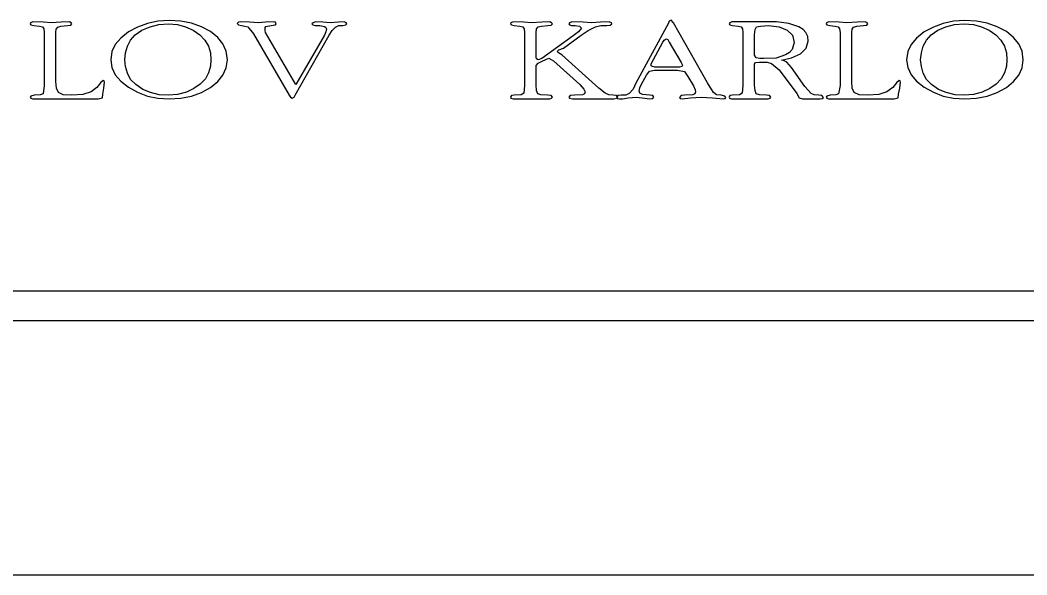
# Model space of a CAD drawing. Extents: x -866693 to -866303, y -1041966 to -1040244.
# Drawn here: x -866395.75 to -866384.41, y -1041642.86 to -1041636.61 of the extents above; entities that cross this region are included whole.
import ezdxf

# ---------------------------------------------------------------- set-up
doc = ezdxf.new("R2010")
doc.units = 0
doc.layers.add('Tabulka', color=7, linetype='Continuous')

msp = doc.modelspace()

# ---------------------------------------------------------------- linework, layer by layer
at = {"layer": 'Tabulka'}
for p, q in [((-866366.718, -1041639.662), (-866404.081, -1041639.662)), ((-866404.081, -1041639.993), (-866366.718, -1041639.993)), ((-866431.466, -1041642.862), (-866338.717, -1041642.862))]:
    msp.add_line(p, q, dxfattribs=at)
for points in [[(-866394.8, -1041637.307), (-866394.805, -1041637.294), (-866394.817, -1041637.29), (-866394.846, -1041637.315), (-866394.887, -1041637.369), (-866394.953, -1041637.418), (-866395.044, -1041637.447), (-866395.168, -1041637.455), (-866395.267, -1041637.451), (-866395.321, -1041637.426), (-866395.341, -1041637.377), (-866395.35, -1041637.302), (-866395.35, -1041636.782), (-866395.35, -1041636.749), (-866395.346, -1041636.712), (-866395.329, -1041636.687), (-866395.292, -1041636.675), (-866395.218, -1041636.671), (-866395.18, -1041636.667), (-866395.168, -1041636.65), (-866395.176, -1041636.638), (-866395.197, -1041636.629), (-866395.288, -1041636.633), (-866395.403, -1041636.638), (-866395.49, -1041636.633), (-866395.61, -1041636.629), (-866395.635, -1041636.638), (-866395.639, -1041636.65), (-866395.63, -1041636.662), (-866395.597, -1041636.671), (-866395.535, -1041636.675), (-866395.502, -1041636.683), (-866395.486, -1041636.708), (-866395.482, -1041636.749), (-866395.482, -1041636.782), (-866395.482, -1041637.344), (-866395.494, -1041637.439), (-866395.527, -1041637.451), (-866395.593, -1041637.455), (-866395.63, -1041637.464), (-866395.639, -1041637.476), (-866395.63, -1041637.488), (-866395.61, -1041637.497), (-866395.515, -1041637.497), (-866395.42, -1041637.497), (-866395.184, -1041637.497), (-866394.871, -1041637.497), (-866394.825, -1041637.484), (-866394.821, -1041637.443), (-866394.809, -1041637.377)], [(-866393.417, -1041637.055), (-866393.429, -1041636.96), (-866393.467, -1041636.877), (-866393.524, -1041636.803), (-866393.607, -1041636.737), (-866393.71, -1041636.683), (-866393.822, -1041636.642), (-866393.941, -1041636.621), (-866394.074, -1041636.613), (-866394.202, -1041636.621), (-866394.317, -1041636.646), (-866394.429, -1041636.687), (-866394.532, -1041636.741), (-866394.619, -1041636.811), (-866394.681, -1041636.885), (-866394.718, -1041636.964), (-866394.73, -1041637.055), (-866394.718, -1041637.141), (-866394.681, -1041637.224), (-866394.619, -1041637.298), (-866394.532, -1041637.364), (-866394.429, -1041637.422), (-866394.317, -1041637.464), (-866394.202, -1041637.488), (-866394.074, -1041637.497), (-866393.941, -1041637.488), (-866393.822, -1041637.464), (-866393.71, -1041637.426), (-866393.607, -1041637.369), (-866393.524, -1041637.302), (-866393.467, -1041637.228), (-866393.429, -1041637.146)], [(-866393.603, -1041637.055), (-866393.607, -1041637.129), (-866393.628, -1041637.203), (-866393.665, -1041637.269), (-866393.723, -1041637.331), (-866393.793, -1041637.381), (-866393.879, -1041637.422), (-866393.979, -1041637.447), (-866394.082, -1041637.455), (-866394.185, -1041637.451), (-866394.284, -1041637.426), (-866394.371, -1041637.389), (-866394.449, -1041637.336), (-866394.507, -1041637.278), (-866394.544, -1041637.208), (-866394.565, -1041637.133), (-866394.573, -1041637.055), (-866394.565, -1041636.976), (-866394.544, -1041636.902), (-866394.507, -1041636.836), (-866394.454, -1041636.774), (-866394.379, -1041636.72), (-866394.288, -1041636.683), (-866394.189, -1041636.658), (-866394.082, -1041636.65), (-866393.979, -1041636.658), (-866393.888, -1041636.683), (-866393.801, -1041636.72), (-866393.727, -1041636.774), (-866393.669, -1041636.836), (-866393.628, -1041636.902), (-866393.607, -1041636.976)], [(-866392.071, -1041636.65), (-866392.079, -1041636.638), (-866392.1, -1041636.629), (-866392.166, -1041636.633), (-866392.257, -1041636.638), (-866392.339, -1041636.633), (-866392.422, -1041636.629), (-866392.451, -1041636.638), (-866392.463, -1041636.65), (-866392.455, -1041636.662), (-866392.426, -1041636.671), (-866392.376, -1041636.671), (-866392.323, -1041636.679), (-866392.306, -1041636.691), (-866392.298, -1041636.708), (-866392.306, -1041636.741), (-866392.323, -1041636.778), (-866392.645, -1041637.336), (-866392.987, -1041636.749), (-866392.992, -1041636.724), (-866392.992, -1041636.691), (-866392.983, -1041636.679), (-866392.963, -1041636.675), (-866392.901, -1041636.667), (-866392.876, -1041636.662), (-866392.868, -1041636.65), (-866392.876, -1041636.633), (-866392.901, -1041636.629), (-866392.987, -1041636.633), (-866393.07, -1041636.638), (-866393.169, -1041636.633), (-866393.268, -1041636.629), (-866393.293, -1041636.633), (-866393.305, -1041636.646), (-866393.293, -1041636.662), (-866393.256, -1041636.671), (-866393.219, -1041636.675), (-866393.186, -1041636.683), (-866393.124, -1041636.762), (-866392.719, -1041637.455), (-866392.707, -1041637.476), (-866392.686, -1041637.488), (-866392.665, -1041637.476), (-866392.653, -1041637.455), (-866392.269, -1041636.778), (-866392.236, -1041636.724), (-866392.199, -1041636.687), (-866392.162, -1041636.671), (-866392.116, -1041636.671), (-866392.083, -1041636.662)], [(-866387.797, -1041637.48), (-866387.809, -1041637.464), (-866387.85, -1041637.455), (-866387.904, -1041637.451), (-866387.937, -1041637.426), (-866388.007, -1041637.315), (-866388.387, -1041636.638), (-866388.416, -1041636.609), (-866388.437, -1041636.621), (-866388.445, -1041636.642), (-866388.812, -1041637.319), (-866388.845, -1041637.385), (-866388.887, -1041637.435), (-866388.924, -1041637.455), (-866388.978, -1041637.455), (-866389.015, -1041637.459), (-866389.031, -1041637.476), (-866389.023, -1041637.492), (-866388.998, -1041637.497), (-866388.965, -1041637.497), (-866388.899, -1041637.484), (-866388.808, -1041637.476), (-866388.742, -1041637.484), (-866388.655, -1041637.497), (-866388.622, -1041637.492), (-866388.61, -1041637.476), (-866388.622, -1041637.459), (-866388.655, -1041637.455), (-866388.738, -1041637.447), (-866388.767, -1041637.431), (-866388.775, -1041637.41), (-866388.767, -1041637.373), (-866388.75, -1041637.331), (-866388.693, -1041637.228), (-866388.66, -1041637.183), (-866388.602, -1041637.174), (-866388.342, -1041637.174), (-866388.263, -1041637.187), (-866388.226, -1041637.245), (-866388.164, -1041637.348), (-866388.143, -1041637.393), (-866388.139, -1041637.418), (-866388.148, -1041637.439), (-866388.172, -1041637.451), (-866388.263, -1041637.455), (-866388.304, -1041637.459), (-866388.321, -1041637.48), (-866388.313, -1041637.492), (-866388.292, -1041637.497), (-866388.197, -1041637.484), (-866388.077, -1041637.476), (-866387.949, -1041637.484), (-866387.825, -1041637.497), (-866387.805, -1041637.492)], [(-866386.698, -1041637.48), (-866386.715, -1041637.459), (-866386.752, -1041637.455), (-866386.805, -1041637.451), (-866386.838, -1041637.435), (-866386.909, -1041637.356), (-866387.057, -1041637.141), (-866387.111, -1041637.084), (-866387.14, -1041637.067), (-866387.173, -1041637.059), (-866387.057, -1041637.034), (-866386.958, -1041636.989), (-866386.892, -1041636.923), (-866386.871, -1041636.844), (-866386.876, -1041636.795), (-866386.896, -1041636.749), (-866386.929, -1041636.716), (-866386.975, -1041636.683), (-866387.09, -1041636.646), (-866387.227, -1041636.629), (-866387.363, -1041636.629), (-866387.549, -1041636.629), (-866387.627, -1041636.629), (-866387.73, -1041636.629), (-866387.755, -1041636.638), (-866387.763, -1041636.65), (-866387.755, -1041636.662), (-866387.722, -1041636.671), (-866387.66, -1041636.675), (-866387.627, -1041636.683), (-866387.611, -1041636.708), (-866387.607, -1041636.753), (-866387.607, -1041636.782), (-866387.607, -1041637.344), (-866387.615, -1041637.431), (-866387.644, -1041637.451), (-866387.722, -1041637.455), (-866387.755, -1041637.459), (-866387.763, -1041637.476), (-866387.759, -1041637.488), (-866387.735, -1041637.497), (-866387.644, -1041637.497), (-866387.528, -1041637.497), (-866387.441, -1041637.497), (-866387.322, -1041637.497), (-866387.301, -1041637.488), (-866387.293, -1041637.476), (-866387.305, -1041637.459), (-866387.342, -1041637.455), (-866387.421, -1041637.451), (-866387.458, -1041637.439), (-866387.47, -1041637.402), (-866387.474, -1041637.34), (-866387.474, -1041637.121), (-866387.474, -1041637.104), (-866387.466, -1041637.088), (-866387.421, -1041637.084), (-866387.334, -1041637.084), (-866387.284, -1041637.096), (-866387.198, -1041637.17), (-866386.999, -1041637.435), (-866386.971, -1041637.484), (-866386.933, -1041637.497), (-866386.735, -1041637.497), (-866386.706, -1041637.492)], [(-866385.831, -1041637.307), (-866385.835, -1041637.294), (-866385.847, -1041637.29), (-866385.876, -1041637.315), (-866385.918, -1041637.369), (-866385.984, -1041637.418), (-866386.074, -1041637.447), (-866386.198, -1041637.455), (-866386.297, -1041637.451), (-866386.351, -1041637.426), (-866386.376, -1041637.377), (-866386.38, -1041637.302), (-866386.38, -1041636.782), (-866386.38, -1041636.749), (-866386.376, -1041636.712), (-866386.359, -1041636.687), (-866386.322, -1041636.675), (-866386.248, -1041636.671), (-866386.211, -1041636.667), (-866386.198, -1041636.65), (-866386.207, -1041636.638), (-866386.227, -1041636.629), (-866386.318, -1041636.633), (-866386.434, -1041636.638), (-866386.52, -1041636.633), (-866386.64, -1041636.629), (-866386.665, -1041636.638), (-866386.669, -1041636.65), (-866386.661, -1041636.662), (-866386.628, -1041636.671), (-866386.566, -1041636.675), (-866386.533, -1041636.683), (-866386.516, -1041636.708), (-866386.512, -1041636.749), (-866386.512, -1041636.782), (-866386.512, -1041637.344), (-866386.529, -1041637.439), (-866386.558, -1041637.451), (-866386.624, -1041637.455), (-866386.661, -1041637.464), (-866386.669, -1041637.476), (-866386.661, -1041637.488), (-866386.64, -1041637.497), (-866386.545, -1041637.497), (-866386.45, -1041637.497), (-866386.215, -1041637.497), (-866385.901, -1041637.497), (-866385.856, -1041637.484), (-866385.851, -1041637.443), (-866385.839, -1041637.377)], [(-866384.447, -1041637.055), (-866384.46, -1041636.96), (-866384.497, -1041636.877), (-866384.555, -1041636.803), (-866384.637, -1041636.737), (-866384.741, -1041636.683), (-866384.852, -1041636.642), (-866384.972, -1041636.621), (-866385.104, -1041636.613), (-866385.232, -1041636.621), (-866385.348, -1041636.646), (-866385.459, -1041636.687), (-866385.562, -1041636.741), (-866385.649, -1041636.811), (-866385.711, -1041636.885), (-866385.748, -1041636.964), (-866385.761, -1041637.055), (-866385.748, -1041637.141), (-866385.711, -1041637.224), (-866385.649, -1041637.298), (-866385.562, -1041637.364), (-866385.459, -1041637.422), (-866385.348, -1041637.464), (-866385.232, -1041637.488), (-866385.104, -1041637.497), (-866384.972, -1041637.488), (-866384.852, -1041637.464), (-866384.741, -1041637.426), (-866384.637, -1041637.369), (-866384.555, -1041637.302), (-866384.497, -1041637.228), (-866384.46, -1041637.146)], [(-866384.633, -1041637.055), (-866384.637, -1041637.129), (-866384.658, -1041637.203), (-866384.695, -1041637.269), (-866384.753, -1041637.331), (-866384.823, -1041637.381), (-866384.91, -1041637.422), (-866385.009, -1041637.447), (-866385.112, -1041637.455), (-866385.215, -1041637.451), (-866385.315, -1041637.426), (-866385.401, -1041637.389), (-866385.48, -1041637.336), (-866385.538, -1041637.278), (-866385.575, -1041637.208), (-866385.595, -1041637.133), (-866385.604, -1041637.055), (-866385.595, -1041636.976), (-866385.575, -1041636.902), (-866385.538, -1041636.836), (-866385.484, -1041636.774), (-866385.41, -1041636.72), (-866385.319, -1041636.683), (-866385.22, -1041636.658), (-866385.112, -1041636.65), (-866385.009, -1041636.658), (-866384.918, -1041636.683), (-866384.831, -1041636.72), (-866384.757, -1041636.774), (-866384.699, -1041636.836), (-866384.658, -1041636.902), (-866384.637, -1041636.976)], [(-866387.028, -1041636.861), (-866387.053, -1041636.939), (-866387.082, -1041636.972), (-866387.128, -1041637.001), (-866387.231, -1041637.038), (-866387.371, -1041637.042), (-866387.417, -1041637.042), (-866387.458, -1041637.034), (-866387.474, -1041637.005), (-866387.474, -1041636.774), (-866387.47, -1041636.716), (-866387.454, -1041636.683), (-866387.408, -1041636.675), (-866387.317, -1041636.671), (-866387.198, -1041636.683), (-866387.107, -1041636.72), (-866387.049, -1041636.778)], [(-866388.288, -1041637.117), (-866388.296, -1041637.133), (-866388.321, -1041637.137), (-866388.346, -1041637.137), (-866388.569, -1041637.137), (-866388.598, -1041637.137), (-866388.627, -1041637.133), (-866388.639, -1041637.125), (-866388.639, -1041637.1), (-866388.507, -1041636.856), (-866388.494, -1041636.836), (-866388.47, -1041636.819), (-866388.453, -1041636.828), (-866388.437, -1041636.856), (-866388.304, -1041637.088)]]:
    msp.add_lwpolyline(points, close=True, dxfattribs=at)
for points in [[(-866389.015, -1041637.476), (-866389.031, -1041637.459), (-866389.068, -1041637.455), (-866389.118, -1041637.451), (-866389.159, -1041637.431), (-866389.23, -1041637.377), (-866389.304, -1041637.307), (-866389.647, -1041637.001), (-866389.684, -1041636.976), (-866389.7, -1041636.964), (-866389.68, -1041636.943), (-866389.63, -1041636.923), (-866389.428, -1041636.778), (-866389.349, -1041636.724), (-866389.267, -1041636.683), (-866389.209, -1041636.671), (-866389.139, -1041636.671), (-866389.101, -1041636.667), (-866389.085, -1041636.65), (-866389.089, -1041636.638), (-866389.114, -1041636.629), (-866389.213, -1041636.633), (-866389.312, -1041636.638), (-866389.407, -1041636.633), (-866389.535, -1041636.629), (-866389.56, -1041636.638), (-866389.568, -1041636.65), (-866389.56, -1041636.662), (-866389.539, -1041636.671), (-866389.498, -1041636.671), (-866389.448, -1041636.675), (-866389.424, -1041636.7), (-866389.461, -1041636.741), (-866389.519, -1041636.786), (-866389.874, -1041637.042), (-866389.915, -1041637.055), (-866389.932, -1041637.046), (-866389.936, -1041637.026), (-866389.936, -1041636.778), (-866389.936, -1041636.749), (-866389.932, -1041636.708), (-866389.915, -1041636.683), (-866389.878, -1041636.675), (-866389.804, -1041636.671), (-866389.766, -1041636.667), (-866389.754, -1041636.65), (-866389.762, -1041636.638), (-866389.783, -1041636.629), (-866389.874, -1041636.633), (-866389.989, -1041636.638), (-866390.076, -1041636.633), (-866390.196, -1041636.629), (-866390.221, -1041636.638), (-866390.225, -1041636.65), (-866390.216, -1041636.662), (-866390.183, -1041636.671), (-866390.122, -1041636.675), (-866390.088, -1041636.683), (-866390.072, -1041636.708), (-866390.068, -1041636.749), (-866390.068, -1041636.782), (-866390.068, -1041637.344), (-866390.076, -1041637.431), (-866390.105, -1041637.451), (-866390.183, -1041637.455), (-866390.216, -1041637.459), (-866390.225, -1041637.476), (-866390.221, -1041637.488), (-866390.196, -1041637.497), (-866390.105, -1041637.497), (-866389.989, -1041637.497), (-866389.903, -1041637.497), (-866389.783, -1041637.497), (-866389.762, -1041637.488), (-866389.754, -1041637.476), (-866389.766, -1041637.459), (-866389.804, -1041637.455), (-866389.882, -1041637.451), (-866389.919, -1041637.439), (-866389.932, -1041637.402), (-866389.936, -1041637.34), (-866389.936, -1041637.121), (-866389.915, -1041637.092), (-866389.87, -1041637.071), (-866389.828, -1041637.051), (-866389.795, -1041637.038), (-866389.766, -1041637.051), (-866389.742, -1041637.067), (-866389.444, -1041637.336), (-866389.399, -1041637.385), (-866389.386, -1041637.418), (-866389.391, -1041637.439), (-866389.415, -1041637.451), (-866389.506, -1041637.455), (-866389.552, -1041637.459), (-866389.568, -1041637.476), (-866389.56, -1041637.488), (-866389.527, -1041637.497), (-866389.436, -1041637.497), (-866389.312, -1041637.497), (-866389.205, -1041637.497)], [(-866389.205, -1041637.497), (-866389.06, -1041637.497), (-866389.027, -1041637.488), (-866389.015, -1041637.476)]]:
    msp.add_lwpolyline(points, dxfattribs=at)

doc.saveas('drawing.dxf')
